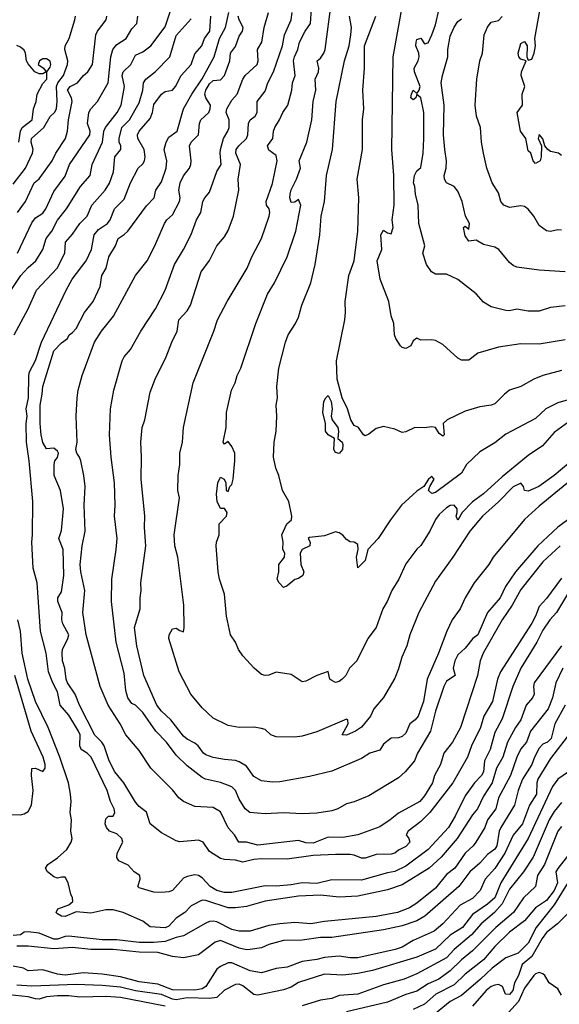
# Model space of a CAD drawing. Header units: metres. Extents: x -46681 to -43747, y -240911 to -237677.
# Tile 301 of 656: x -44912 to -44839, y -239623 to -239490. Entities that reach past the tile are written whole.
import ezdxf

# ---------------------------------------------------------------- set-up
doc = ezdxf.new("R2010")
doc.units = ezdxf.units.M
doc.layers.add('CONTOUR_INDEX', color=1, linetype='Continuous')
doc.layers.add('CONTOUR_INTER', color=3, linetype='Continuous')

msp = doc.modelspace()

# ---------------------------------------------------------------- linework, layer by layer
at = {"layer": 'CONTOUR_INDEX'}
for points, elevation in [([(-44838.6, -239533.71), (-44842.1, -239534.31), (-44844.6, -239534.24), (-44847.6, -239534.71), (-44850.37, -239535.52), (-44851.6, -239536.44), (-44852.6, -239536.43), (-44853.1, -239536.19), (-44855.1, -239534.34), (-44856.1, -239533.79), (-44856.6, -239533.69), (-44858.1, -239533.75), (-44858.6, -239533.49), (-44859.1, -239533.83), (-44859.42, -239534.52), (-44860.1, -239534.86), (-44860.6, -239534.72), (-44860.84, -239534.52), (-44861.44, -239533.52), (-44861.62, -239533.02), (-44861.71, -239531.52), (-44862.1, -239530.48), (-44862.39, -239528.52), (-44863.57, -239525.52), (-44863.99, -239523.02), (-44863.34, -239521.52), (-44863.5, -239519.52), (-44863.1, -239518.91), (-44862.6, -239519.25), (-44862.1, -239519.41), (-44861.82, -239518.52), (-44861.93, -239517.52), (-44861.66, -239515.52), (-44861.71, -239511.52), (-44862, -239508.02), (-44861.81, -239495.52), (-44860.45, -239488.02)], 100), ([(-44912.98, -239533.02), (-44911.07, -239529.52), (-44909.94, -239527.02), (-44907.18, -239524.02), (-44906.11, -239522.02), (-44906.02, -239520.52), (-44905.1, -239519.44), (-44904.12, -239518.02), (-44903.11, -239517.02), (-44902.47, -239515.52), (-44900.69, -239513.52), (-44900.1, -239512.54), (-44899.58, -239511.02), (-44899.36, -239509.02), (-44898.57, -239508.02), (-44898.59, -239507.52), (-44898.81, -239507.02), (-44898.8, -239506.52), (-44898.43, -239505.02), (-44897.39, -239504.02), (-44896.1, -239501.7), (-44895.62, -239500.02), (-44895.5, -239499.02), (-44895.21, -239498.52), (-44893.93, -239497.52), (-44891.96, -239495.52), (-44891.1, -239492.61), (-44889.1, -239490.38)], 90), ([(-44837.1, -239552.07), (-44842.1, -239556.17), (-44844.1, -239557.97), (-44848.33, -239563.02), (-44848.9, -239564.02), (-44850.87, -239566.52), (-44852.08, -239568.52), (-44852.75, -239570.02), (-44853.85, -239571.52), (-44854.59, -239573.02), (-44855.7, -239576.02), (-44857.23, -239579.52), (-44857.73, -239582.52), (-44858.45, -239584.52), (-44858.85, -239585.02), (-44859.56, -239585.52), (-44860.1, -239586.78), (-44860.6, -239587.27), (-44861.1, -239587.44), (-44862.1, -239587.48), (-44863.1, -239588.29), (-44863.6, -239589.11), (-44864.95, -239589.52), (-44866.1, -239590.2), (-44870.1, -239591.94), (-44873.1, -239592.64), (-44877.1, -239593.36), (-44878.1, -239593.4), (-44879.6, -239593.22), (-44880.6, -239592.66), (-44881.6, -239591.27), (-44882.6, -239590.67), (-44883.1, -239590.47), (-44884.6, -239590.37), (-44886.1, -239590.1), (-44887.1, -239589.73), (-44887.4, -239589.52), (-44888.14, -239588.52), (-44888.6, -239588.14), (-44889.6, -239587.63), (-44890.1, -239587.19), (-44891.83, -239585.02), (-44893.1, -239583.84), (-44893.72, -239583.02), (-44895.45, -239579.02), (-44896.42, -239575.02), (-44896.72, -239572.52), (-44895.98, -239570.02), (-44895.98, -239568.52), (-44895.81, -239567.52), (-44895.89, -239566.52), (-44895.18, -239561.52), (-44895.4, -239559.02), (-44895.34, -239557.52), (-44895.82, -239552.52), (-44895.77, -239549.52), (-44895.86, -239547.52), (-44895.68, -239545.52), (-44895.35, -239544.52), (-44894.6, -239540.78), (-44893.95, -239539.02), (-44892.44, -239536.02), (-44891.71, -239534.02), (-44890.98, -239532.52), (-44890.74, -239531.02), (-44889.6, -239529.8), (-44889.16, -239529.02), (-44887.72, -239524.52), (-44886.6, -239523), (-44885.6, -239521.02), (-44884.6, -239519.81), (-44884.1, -239518.93), (-44883.38, -239517.02), (-44882.66, -239513.52), (-44882.75, -239512.02), (-44882.41, -239510.02), (-44883.04, -239508.52), (-44882.99, -239508.02), (-44882.66, -239507.52), (-44881.62, -239506.52), (-44881.41, -239506.02), (-44881.33, -239504.52), (-44881.13, -239504.02), (-44880.46, -239503.52), (-44880.15, -239503.02), (-44880.17, -239501.52), (-44879.1, -239500.12), (-44878.75, -239499.02), (-44877.96, -239497.52), (-44876.73, -239494.02), (-44876.49, -239492.52), (-44875.6, -239490.52), (-44875.45, -239489.52)], 95), ([(-44912.34, -239507.02), (-44912.12, -239505.52), (-44911.89, -239505.02), (-44910.54, -239504.02), (-44910.35, -239502.52), (-44910.02, -239501.52), (-44909.87, -239500.52), (-44909.1, -239499.1), (-44908.58, -239498.52), (-44908.57, -239497.52), (-44908.1, -239496.89), (-44908.01, -239496.52), (-44908.1, -239496.08), (-44908.6, -239495.75), (-44909.1, -239495.77), (-44909.56, -239496.02), (-44909.75, -239496.52), (-44909.03, -239497.02), (-44908.64, -239497.52), (-44909.1, -239497.81), (-44909.6, -239497.79), (-44910.18, -239497.52), (-44911.1, -239496.44), (-44911.29, -239496.02), (-44911.42, -239495.02), (-44911.6, -239494.62), (-44912.1, -239494.18), (-44912.6, -239493.99)], 85), ([(-44839.1, -239575.01), (-44842.77, -239580.02), (-44842.89, -239580.52), (-44842.8, -239581.52), (-44842.99, -239582.02), (-44843.88, -239583.02), (-44844.6, -239585), (-44845.32, -239586.02), (-44846.38, -239588.02), (-44847.02, -239590.02), (-44847.87, -239591.52), (-44848.46, -239593.52), (-44849.6, -239595.29), (-44850.41, -239597.02), (-44851.1, -239597.81), (-44853.16, -239601.02), (-44855.34, -239603.52), (-44856.96, -239605.02), (-44860.6, -239607.26), (-44862.6, -239607.96), (-44866.6, -239608.79), (-44869.1, -239608.96), (-44871.6, -239608.69), (-44874.6, -239608.81), (-44879.1, -239609.49), (-44881.6, -239610.18), (-44883.1, -239610.39), (-44884.1, -239610.4), (-44887.1, -239609.39), (-44887.6, -239609.36), (-44889.1, -239610.13), (-44889.92, -239611.02), (-44891.1, -239611.76), (-44892.1, -239612.84), (-44892.6, -239613.09), (-44894.6, -239612.94), (-44895.6, -239612.2), (-44898.24, -239611.02), (-44899.6, -239610.63), (-44900.6, -239610.64), (-44902.6, -239611.1), (-44904.6, -239610.91), (-44906.1, -239611.53), (-44906.6, -239611.5), (-44907.1, -239611.19), (-44907.3, -239611.02), (-44907.07, -239610.52), (-44905.6, -239609.99), (-44905.03, -239609.52), (-44905.09, -239609.02), (-44905.33, -239608.52), (-44905.67, -239607.02), (-44906.1, -239606.25), (-44906.6, -239606.22), (-44907.1, -239606.36), (-44907.6, -239606.18), (-44908.46, -239605.52), (-44908.73, -239605.02), (-44908.44, -239604.52), (-44907.1, -239603.61), (-44905.85, -239602.52), (-44905.28, -239601.52), (-44905.12, -239601.02), (-44905.32, -239600.02), (-44905.23, -239598.52), (-44905.41, -239597.52), (-44905.29, -239596.02), (-44905.35, -239595.02), (-44905.65, -239593.52), (-44906.82, -239590.02), (-44908.39, -239586.02), (-44910.1, -239582.52), (-44911.14, -239579.52), (-44911.88, -239576.02), (-44912.12, -239573.02), (-44912.48, -239571.52)], 90), ([(-44839.1, -239596.18), (-44840.1, -239597.38), (-44840.74, -239598.52), (-44842.92, -239603.52), (-44844.21, -239605.52), (-44846.1, -239607.86), (-44847.1, -239609.86), (-44848.13, -239611.02), (-44849.92, -239612.52), (-44851.26, -239614.02), (-44853.59, -239616.02), (-44854.6, -239617.13), (-44858.6, -239619.3), (-44860.34, -239620.02), (-44863.1, -239620.76), (-44866.59, -239622.02), (-44869.1, -239622.23), (-44870.1, -239622.61), (-44871.6, -239622.83), (-44874.1, -239623.63)], 85), ([(-44839.1, -239622.18), (-44839.6, -239621.32), (-44840.77, -239620.52), (-44841.33, -239619.52), (-44841.6, -239619.28), (-44842.1, -239619.13), (-44842.6, -239619.29), (-44842.81, -239619.52), (-44844.1, -239621.23), (-44844.9, -239623.02), (-44846.26, -239624.52)], 80), ([(-44892.6, -239623.64), (-44898.6, -239622.49), (-44900.6, -239622.36), (-44904.1, -239622.42), (-44905.6, -239622.24), (-44907.1, -239622.24), (-44908.6, -239622.4), (-44909.6, -239622.69), (-44910.1, -239622.67), (-44911.1, -239622.38), (-44917.1, -239621.76)], 85)]:
    msp.add_lwpolyline(points, dxfattribs=dict(at, elevation=elevation))
at = {"layer": 'CONTOUR_INTER'}
for points, elevation in [([(-44913.6, -239527.31), (-44912.08, -239525.02), (-44911.1, -239523.92), (-44910.04, -239523.02), (-44909.09, -239521.52), (-44908.67, -239520.02), (-44907.9, -239519.02), (-44907.1, -239517.54), (-44905.91, -239516.02), (-44904.03, -239513.02), (-44902.69, -239511.52), (-44902.46, -239510.02), (-44901.03, -239507.02), (-44900.85, -239505.52), (-44900.65, -239505.02), (-44899.07, -239503.02), (-44898.54, -239502.02), (-44898.06, -239499.52), (-44898.38, -239498.02), (-44898.26, -239497.52), (-44897.23, -239496.52), (-44896.6, -239495.27), (-44895.6, -239494.84), (-44894.51, -239494.02), (-44892.6, -239491.44), (-44891.17, -239487.02)], 89), ([(-44838.1, -239544.77), (-44840.1, -239546.22), (-44841.65, -239548.02), (-44843.6, -239549.32), (-44847.1, -239552.2), (-44849.6, -239554.48), (-44851.1, -239555.59), (-44852.5, -239557.02), (-44853.1, -239558.03), (-44853.31, -239557.52), (-44853.16, -239557.02), (-44853.19, -239556.52), (-44853.6, -239556.03), (-44854.1, -239556.06), (-44854.6, -239556.37), (-44855.6, -239557.3), (-44856.1, -239557.97), (-44856.86, -239559.52), (-44858.1, -239561.47), (-44858.6, -239561.95), (-44860.1, -239563.94), (-44861.04, -239566.02), (-44861.99, -239567.52), (-44862.63, -239569.02), (-44863.22, -239570.02), (-44864.12, -239572.52), (-44865.24, -239574.02), (-44866.71, -239577.02), (-44867.71, -239578.02), (-44868.21, -239579.02), (-44868.72, -239579.52), (-44869.1, -239579.81), (-44869.6, -239579.94), (-44870.1, -239579.69), (-44870.37, -239579.52), (-44870.6, -239578.47), (-44872.1, -239579.03), (-44873.6, -239579.77), (-44874.1, -239579.85), (-44875.6, -239578.87), (-44877.6, -239578.58), (-44878.6, -239578.96), (-44879.1, -239579.02), (-44879.6, -239578.86), (-44880.58, -239578.02), (-44882.1, -239576.38), (-44882.68, -239575.52), (-44883.1, -239574.51), (-44883.77, -239573.52), (-44884.32, -239571.02), (-44884.59, -239568.02), (-44885.25, -239566.02), (-44885.45, -239565.02), (-44885.7, -239561.52), (-44885.66, -239561.02), (-44885.29, -239560.02), (-44885.3, -239558.52), (-44884.33, -239557.52), (-44884.22, -239557.02), (-44884.6, -239556.49), (-44885.1, -239556.45), (-44885.59, -239555.52), (-44885.64, -239554.52), (-44885.5, -239553.02), (-44885.1, -239552.23), (-44884.62, -239552.52), (-44884.38, -239553.02), (-44884.37, -239554.02), (-44884.1, -239554.16), (-44883.85, -239553.52), (-44883.6, -239553.22), (-44883.4, -239552.52), (-44883.17, -239550.02), (-44883.2, -239549.02), (-44883.6, -239548.12), (-44884.1, -239547.44), (-44884.6, -239547.78), (-44884.77, -239547.52), (-44884.36, -239545.52), (-44884.29, -239543.52), (-44883.64, -239540.52), (-44883.12, -239539.52), (-44882.85, -239538.52), (-44882.39, -239537.52), (-44880.37, -239531.52), (-44878.79, -239527.52), (-44877.84, -239526.02), (-44876.11, -239522.52), (-44874.97, -239519.02), (-44874.29, -239515.52), (-44874.6, -239514.75), (-44875.1, -239515.12), (-44875.6, -239515.16), (-44875.75, -239514.52), (-44875.72, -239514.02), (-44875.6, -239513.46), (-44874.86, -239512.02), (-44874.3, -239510.52), (-44874.48, -239509.52), (-44873.45, -239507.02), (-44872.79, -239504.02), (-44872.59, -239501.52), (-44872.26, -239500.02), (-44872.35, -239498.52), (-44871.91, -239497.52), (-44871.85, -239497.02), (-44872.07, -239496.02), (-44871.6, -239495.66), (-44871.16, -239495.02), (-44871.01, -239494.52), (-44870.12, -239488.02)], 97), ([(-44835.6, -239548.23), (-44840.1, -239552.02), (-44842.15, -239553.52), (-44843.6, -239554.14), (-44844.1, -239554.06), (-44844.21, -239553.52), (-44844.6, -239553.04), (-44845.6, -239553.54), (-44847.6, -239555.58), (-44849.75, -239557.52), (-44851.48, -239559.52), (-44853.75, -239563.02), (-44856.1, -239566.3), (-44858.36, -239570.52), (-44859.58, -239573.52), (-44859.97, -239575.02), (-44860.66, -239576.52), (-44861.1, -239578.11), (-44861.6, -239579.36), (-44863.1, -239581.99), (-44864.43, -239583.52), (-44864.86, -239584.52), (-44866.1, -239585.99), (-44866.92, -239586.52), (-44868.1, -239587.07), (-44868.7, -239587.02), (-44867.9, -239585.52), (-44867.94, -239585.02), (-44868.1, -239584.89), (-44872.1, -239586.6), (-44874.1, -239587.21), (-44875.1, -239587.35), (-44877.6, -239587.31), (-44878.33, -239587.02), (-44879.1, -239586.32), (-44879.6, -239586.17), (-44880.6, -239586.01), (-44882.6, -239586.03), (-44884.1, -239585.75), (-44886.1, -239584.77), (-44887.6, -239583.38), (-44889.13, -239581.52), (-44890.68, -239578.52), (-44892.09, -239574.02), (-44892.03, -239573.52), (-44891.6, -239572.72), (-44891.1, -239572.63), (-44890.6, -239572.96), (-44890.1, -239573.1), (-44890.04, -239572.52), (-44890.09, -239569.52), (-44890.9, -239563.02), (-44891.28, -239561.52), (-44891.37, -239560.02), (-44890.66, -239555.02), (-44890.88, -239554.02), (-44890.84, -239552.02), (-44890.61, -239550.52), (-44890.6, -239549.02), (-44890.25, -239547.52), (-44890.11, -239545.52), (-44888.81, -239539.52), (-44886, -239532.52), (-44885.53, -239531.02), (-44884.2, -239528.52), (-44881.53, -239524.02), (-44880.91, -239522.52), (-44879.58, -239520.02), (-44878.56, -239517.02), (-44878.45, -239516.52), (-44878.53, -239516.02), (-44878.92, -239515.52), (-44878.94, -239515.02), (-44878.1, -239512.62), (-44877.48, -239509.52), (-44877.6, -239508.84), (-44878.6, -239508.12), (-44878.76, -239507.52), (-44878.07, -239506.52), (-44877.98, -239505.52), (-44877.78, -239505.02), (-44877.14, -239504.02), (-44876.7, -239503.02), (-44876.01, -239502.02), (-44875.5, -239500.02), (-44875.41, -239499.02), (-44875.03, -239498.02), (-44875.28, -239496.02), (-44875.14, -239495.52), (-44874.69, -239494.52), (-44874.45, -239493.52), (-44873.7, -239492.02), (-44872.97, -239491.02), (-44872.85, -239489.02)], 96), ([(-44838.6, -239529.11), (-44840.6, -239529.35), (-44842.1, -239529.82), (-44843.6, -239529.84), (-44845.1, -239529.57), (-44846.1, -239529.79), (-44846.6, -239529.76), (-44848.6, -239529.25), (-44849.6, -239528.64), (-44850.6, -239527.48), (-44853.1, -239525.55), (-44854.6, -239524.84), (-44856.1, -239524.85), (-44856.64, -239524.52), (-44857.31, -239523.52), (-44857.79, -239522.02), (-44857.52, -239521.02), (-44858.37, -239518.02), (-44858.42, -239515.52), (-44858.8, -239514.02), (-44858.88, -239513.02), (-44859.09, -239512.52), (-44858.94, -239511.52), (-44858.6, -239510.88), (-44858.1, -239510.43), (-44857.77, -239508.52), (-44857.68, -239506.52), (-44857.67, -239503.02), (-44858.1, -239501.05), (-44858.6, -239500.58), (-44858.77, -239501.02), (-44859.1, -239501.29), (-44859.44, -239501.02), (-44859.36, -239500.52), (-44859.1, -239500), (-44858.6, -239500.46), (-44858.31, -239500.02), (-44858.19, -239499.52), (-44858.94, -239497.52), (-44858.98, -239497.02), (-44858.42, -239496.02), (-44858.3, -239495.52), (-44858.35, -239495.02), (-44858.76, -239494.02), (-44858.73, -239493.52), (-44858.6, -239493.17), (-44858.1, -239492.98), (-44857.6, -239493.76), (-44857.1, -239493.61), (-44856.6, -239492.53), (-44856.1, -239491.17), (-44855.61, -239489.02)], 101), ([(-44839.1, -239508.8), (-44839.51, -239508.52), (-44840.6, -239508.28), (-44840.92, -239508.02), (-44841.34, -239507.52), (-44841.6, -239506.55), (-44842.1, -239505.99), (-44842.25, -239506.52), (-44841.79, -239507.52), (-44841.82, -239509.02), (-44841.99, -239509.52), (-44842.6, -239509.89), (-44842.92, -239509.52), (-44843.25, -239508.52), (-44843.6, -239508.18), (-44843.91, -239506.52), (-44844.61, -239505.52), (-44845.09, -239503.02), (-44844.37, -239502.02), (-44844.42, -239500.52), (-44844.06, -239499.52), (-44844.52, -239498.02), (-44844.5, -239497.52), (-44843.86, -239496.02), (-44844.6, -239495.81), (-44844.83, -239495.52), (-44844.93, -239495.02), (-44844.6, -239493.72), (-44844.1, -239493.43), (-44843.73, -239494.02), (-44843.77, -239495.52), (-44843.6, -239495.96), (-44843.1, -239495.83), (-44842.76, -239495.02), (-44842.62, -239494.02), (-44842.67, -239493.02), (-44841.95, -239489.02)], 104), ([(-44913.1, -239512.67), (-44911.44, -239510.52), (-44910.49, -239508.52), (-44910.4, -239508.02), (-44910.67, -239507.02), (-44910.62, -239506.52), (-44908.97, -239505.02), (-44908.1, -239503.56), (-44907.54, -239503.02), (-44907.25, -239502.52), (-44907.16, -239501.52), (-44907.24, -239499.52), (-44907.08, -239499.02), (-44906.29, -239498.02), (-44905.77, -239496.52), (-44905.72, -239496.02), (-44906.15, -239494.52), (-44906.07, -239494.02), (-44905.56, -239493.02), (-44904.77, -239490.52), (-44904.69, -239490.02)], 86), ([(-44912.51, -239522.02), (-44910.6, -239517.89), (-44910.1, -239517.24), (-44909.1, -239516.6), (-44908.7, -239516.02), (-44907.6, -239513.67), (-44906.1, -239511.61), (-44905.48, -239510.02), (-44902.76, -239506.02), (-44902.69, -239505.52), (-44903.09, -239504.52), (-44902.89, -239503.02), (-44902.61, -239502.52), (-44901.74, -239501.52), (-44900.26, -239499.02), (-44899.92, -239495.52), (-44899.64, -239494.52), (-44899.1, -239493.85), (-44897.86, -239493.02), (-44897.1, -239491.7), (-44896.42, -239491.02), (-44896.29, -239490.02)], 88), ([(-44912.5, -239516.52), (-44911.44, -239515.02), (-44910.27, -239512.52), (-44909.6, -239511.96), (-44907.83, -239509.52), (-44907.34, -239508.52), (-44906.06, -239506.52), (-44905.76, -239505.52), (-44905.62, -239504.02), (-44905.14, -239501.52), (-44905.24, -239501.02), (-44905.75, -239500.02), (-44905.39, -239499.52), (-44904.42, -239499.02), (-44903.6, -239498), (-44903.03, -239497.52), (-44902.41, -239496.52), (-44901.96, -239492.52), (-44901.73, -239492.02), (-44900.57, -239490.52), (-44900.47, -239490.02)], 87), ([(-44838.3, -239568.02), (-44839.76, -239570.52), (-44840.65, -239571.52), (-44841.6, -239572.88), (-44842.44, -239574.52), (-44844.59, -239578.02), (-44845.64, -239580.52), (-44847.1, -239584.87), (-44848.1, -239586.69), (-44848.74, -239589.02), (-44849.48, -239590.52), (-44849.61, -239592.02), (-44849.87, -239592.52), (-44850.83, -239593.52), (-44852.1, -239595.26), (-44853.44, -239598.02), (-44854.33, -239599.52), (-44857.1, -239602.52), (-44860.1, -239604.76), (-44861.6, -239605.49), (-44862.6, -239605.65), (-44866.1, -239606.66), (-44870.1, -239606.62), (-44872.1, -239607.08), (-44874.1, -239607), (-44875.6, -239607.27), (-44877.6, -239607.44), (-44879.1, -239607.4), (-44883.6, -239608.29), (-44884.6, -239608.32), (-44885.6, -239608.05), (-44886.53, -239607.52), (-44887.6, -239606.35), (-44888.1, -239606.03), (-44888.6, -239605.94), (-44889.6, -239606.14), (-44890.1, -239606.38), (-44891.6, -239608.05), (-44892.1, -239608.21), (-44893.1, -239608.32), (-44894.1, -239608.27), (-44896.1, -239607.67), (-44896.27, -239607.52), (-44895.98, -239606.52), (-44896.01, -239606.02), (-44896.78, -239605.52), (-44897.6, -239604.61), (-44898.84, -239604.02), (-44899.1, -239603.58), (-44899.08, -239603.02), (-44898.29, -239601.52), (-44898.44, -239601.02), (-44899.1, -239600.41), (-44900.1, -239600.01), (-44900.51, -239599.52), (-44900.67, -239599.02), (-44900.6, -239598.37), (-44900.23, -239598.02), (-44899.6, -239598.01), (-44899.39, -239597.52), (-44899.47, -239597.02), (-44899.95, -239596.02), (-44900.42, -239594.52), (-44902.56, -239590.02), (-44903.1, -239589.51), (-44903.93, -239589.02), (-44904.12, -239588.52), (-44904.07, -239587.02), (-44904.27, -239586.52), (-44905.6, -239584.38), (-44906.77, -239583.02), (-44907.1, -239581.23), (-44907.77, -239580.02), (-44908.32, -239578.52), (-44908.67, -239576.02), (-44909.43, -239573.02), (-44909.86, -239566.52), (-44910.41, -239564.52), (-44910.6, -239561.02), (-44910.49, -239560.02), (-44910.47, -239555.52), (-44910.95, -239550.02), (-44911.32, -239547.52), (-44911.34, -239545.02), (-44911.23, -239544.02), (-44911.35, -239543.02), (-44911.02, -239541.52), (-44911.01, -239538.52), (-44910.88, -239538.02), (-44910.1, -239536.5), (-44909.28, -239534.02), (-44905.96, -239527.02), (-44905.15, -239525.52), (-44903.24, -239523.02), (-44902.52, -239521.52), (-44902.19, -239519.52), (-44901.6, -239518.79), (-44900.39, -239518.02), (-44900, -239517.52), (-44899.43, -239516.02), (-44898.1, -239514.73), (-44897.25, -239512.52), (-44896.25, -239510.52), (-44895.6, -239509.96), (-44895.36, -239509.52), (-44895.27, -239509.02), (-44895.44, -239508.02), (-44896.29, -239506.52), (-44896.33, -239506.02), (-44896.09, -239505.52), (-44894.6, -239503.83), (-44894.28, -239503.02), (-44894.1, -239501.95), (-44893.1, -239500.54), (-44892.6, -239500.2), (-44891.6, -239500.01), (-44891.2, -239499.52), (-44890.44, -239498.02), (-44889.1, -239496.52), (-44888.6, -239495.08), (-44887.65, -239494.02), (-44887.26, -239493.02), (-44886.55, -239492.02), (-44886.42, -239490.02)], 91), ([(-44839.1, -239565.89), (-44841.1, -239568.64), (-44842.1, -239569.68), (-44842.6, -239571.02), (-44843.1, -239571.94), (-44847.31, -239578.52), (-44847.75, -239579.52), (-44848.4, -239582.52), (-44849.56, -239584.52), (-44850.03, -239586.02), (-44851.23, -239588.52), (-44851.78, -239590.02), (-44853.76, -239593.52), (-44856.86, -239597.52), (-44858.1, -239598.74), (-44859.78, -239600.02), (-44860.05, -239600.52), (-44859.7, -239601.02), (-44859.58, -239601.52), (-44860.1, -239602.09), (-44861.1, -239602.6), (-44861.58, -239603.02), (-44862.1, -239603.15), (-44864.1, -239603.19), (-44865.6, -239603.67), (-44866.1, -239603.69), (-44867.1, -239603.28), (-44867.6, -239603.2), (-44869.6, -239603.2), (-44872.6, -239603.31), (-44876.1, -239603.81), (-44879.6, -239603.75), (-44880.6, -239603.85), (-44882.1, -239604.21), (-44883.1, -239603.95), (-44884.6, -239603.85), (-44885.1, -239603.7), (-44886.6, -239602.76), (-44887.47, -239601.52), (-44888.1, -239601.24), (-44890.6, -239601.45), (-44891.1, -239601.33), (-44893.1, -239600.27), (-44894.6, -239599.06), (-44895.1, -239597.48), (-44896.1, -239596.69), (-44896.6, -239596.12), (-44898.17, -239593.52), (-44899.39, -239592.02), (-44900.15, -239590.52), (-44900.84, -239588.52), (-44901.12, -239588.02), (-44902.1, -239587.06), (-44904.14, -239583.02), (-44904.74, -239581.52), (-44905.75, -239580.02), (-44905.95, -239579.52), (-44906.13, -239578.02), (-44906.44, -239577.02), (-44906.49, -239576.02), (-44906.44, -239575.52), (-44905.71, -239574.02), (-44905.59, -239573.52), (-44906.4, -239572.02), (-44906.55, -239571.52), (-44906.49, -239570.52), (-44907.09, -239569.02), (-44907.08, -239568.52), (-44906.6, -239567.72), (-44906.25, -239565.52), (-44906.35, -239562.02), (-44906.94, -239560.52), (-44906.6, -239559.42), (-44906.33, -239556.52), (-44906.71, -239554.02), (-44907.55, -239552.02), (-44907.55, -239550.52), (-44907.46, -239550.02), (-44907.1, -239549.6), (-44907, -239549.02), (-44907.1, -239548.73), (-44907.6, -239548.34), (-44908.6, -239548.4), (-44909.1, -239547.57), (-44909.31, -239546.52), (-44909.48, -239545.02), (-44909.44, -239542.52), (-44909.17, -239541.02), (-44909.12, -239540.02), (-44907.6, -239535.2), (-44906.6, -239534.13), (-44905.78, -239533.52), (-44905.56, -239533.02), (-44905.1, -239532.73), (-44904.6, -239532.19), (-44903.47, -239530.02), (-44902.29, -239528.52), (-44901.34, -239526.52), (-44901.14, -239525.02), (-44900.56, -239524.02), (-44900.17, -239522.52), (-44899.28, -239521.02), (-44898.93, -239520.02), (-44898.1, -239519.48), (-44897.64, -239519.02), (-44895.1, -239515.63), (-44894.08, -239514.52), (-44893.86, -239513.52), (-44893.1, -239512.37), (-44892.46, -239510.52), (-44892.35, -239509.52), (-44892.74, -239508.02), (-44892.45, -239507.02), (-44892.1, -239506.36), (-44890.97, -239505.52), (-44890.1, -239502.52), (-44889, -239500.52), (-44887.6, -239498.48), (-44885.97, -239495.52), (-44885.26, -239493.02), (-44884.46, -239491.52), (-44884.01, -239489.52)], 92), ([(-44839.27, -239561.52), (-44841.6, -239563.66), (-44844.6, -239567.39), (-44845.73, -239569.52), (-44847.08, -239571.52), (-44849.67, -239576.02), (-44850.06, -239577.02), (-44850.43, -239579.02), (-44852.74, -239586.02), (-44853.82, -239588.02), (-44854.98, -239589.52), (-44855.44, -239591.02), (-44856.25, -239592.52), (-44856.5, -239593.52), (-44857.6, -239595.26), (-44858.23, -239596.02), (-44861.1, -239597.6), (-44862.2, -239598.52), (-44863.6, -239599.44), (-44866.6, -239600.54), (-44868.6, -239600.87), (-44870.6, -239600.83), (-44872.6, -239601.64), (-44873.6, -239601.61), (-44874.6, -239601.3), (-44880.1, -239601.94), (-44881.6, -239601.5), (-44882.66, -239601.52), (-44883.23, -239600.52), (-44884.1, -239599.57), (-44885.1, -239597.4), (-44886.1, -239596.82), (-44888.6, -239596.69), (-44890.1, -239596.01), (-44890.74, -239595.52), (-44891.6, -239594.46), (-44894.51, -239591.52), (-44896.1, -239589.13), (-44897.9, -239587.02), (-44898.65, -239585.52), (-44900.29, -239583.02), (-44901.36, -239580.52), (-44903.26, -239573.52), (-44903.71, -239570.52), (-44903.42, -239567.52), (-44903.99, -239565.02), (-44904.06, -239564.02), (-44903.79, -239561.52), (-44903.39, -239559.52), (-44903.51, -239556.02), (-44903.38, -239553.52), (-44903.55, -239552.02), (-44903.97, -239550.02), (-44904.13, -239549.52), (-44904.51, -239549.02), (-44904.65, -239548.52), (-44904.46, -239547.52), (-44904.58, -239544.02), (-44904.47, -239541.52), (-44904.33, -239540.52), (-44903.81, -239538.52), (-44902.12, -239534.02), (-44901.16, -239532.52), (-44899.57, -239530.52), (-44896.59, -239525.02), (-44895.03, -239523.02), (-44893.97, -239521.02), (-44892.66, -239518.02), (-44892.36, -239517.52), (-44891.6, -239516.85), (-44890.65, -239515.02), (-44890.57, -239514.52), (-44890.74, -239513.52), (-44890.56, -239512.52), (-44890.1, -239511.57), (-44889.31, -239510.52), (-44889.13, -239510.02), (-44889.07, -239509.52), (-44889.3, -239507.52), (-44889.1, -239507.02), (-44888.1, -239506.02), (-44887.97, -239504.52), (-44887.76, -239504.02), (-44886.7, -239503.02), (-44886.5, -239502.52), (-44886.49, -239502.02), (-44887.09, -239501.02), (-44887.22, -239500.52), (-44887.12, -239500.02), (-44886.6, -239499.14), (-44886.1, -239498.69), (-44885.1, -239498.6), (-44884.6, -239498.04), (-44883.87, -239496.02), (-44883.78, -239495.02), (-44883.1, -239494.11), (-44882.6, -239492.69), (-44882.17, -239492.02), (-44882.07, -239491.52), (-44882.6, -239490.51), (-44882.73, -239490.02)], 93), ([(-44837.58, -239557.52), (-44839.6, -239559), (-44842.27, -239561.52), (-44845.3, -239565.02), (-44846.63, -239567.02), (-44847.36, -239568.52), (-44849.08, -239570.52), (-44850.39, -239573.52), (-44851.05, -239574.02), (-44852.1, -239575.32), (-44853.1, -239576.23), (-44853.47, -239577.02), (-44853.71, -239578.02), (-44853.46, -239579.02), (-44854.6, -239579.8), (-44854.99, -239580.52), (-44856.1, -239583.81), (-44856.78, -239586.52), (-44858.54, -239589.52), (-44858.92, -239590.52), (-44860.19, -239592.02), (-44861.1, -239592.85), (-44865.1, -239595.24), (-44867.1, -239596.08), (-44868.1, -239596.33), (-44869.26, -239597.02), (-44870.1, -239597.3), (-44872.1, -239597.59), (-44874.1, -239597.71), (-44876.6, -239597.57), (-44879.1, -239597.69), (-44881.15, -239597.52), (-44881.78, -239597.02), (-44882.6, -239595.7), (-44883.1, -239594.56), (-44883.6, -239594.06), (-44885.1, -239593.44), (-44887.16, -239593.02), (-44887.6, -239592.8), (-44889.6, -239591.2), (-44891.1, -239589.75), (-44892.4, -239588.02), (-44893.85, -239586.52), (-44895.6, -239584.01), (-44896.6, -239583.04), (-44897.1, -239582.78), (-44897.61, -239582.02), (-44897.91, -239581.02), (-44898.1, -239578.72), (-44899.22, -239574.52), (-44899.82, -239569.02), (-44899.79, -239566.02), (-44899.18, -239562.02), (-44899.08, -239560.52), (-44899.43, -239557.52), (-44899.33, -239556.02), (-44899.41, -239553.02), (-44899.88, -239549.52), (-44900.08, -239546.52), (-44899.96, -239543.02), (-44899.51, -239540.52), (-44898.37, -239536.52), (-44898.1, -239536.01), (-44897.25, -239535.02), (-44895.89, -239532.52), (-44893.9, -239529.52), (-44892.6, -239527.02), (-44891.33, -239523.52), (-44890.12, -239521.52), (-44889.1, -239519.5), (-44888.36, -239517.52), (-44887.77, -239516.52), (-44887.5, -239515.02), (-44887.24, -239514.52), (-44886.6, -239513.79), (-44885.6, -239510.98), (-44885.03, -239510.02), (-44885.18, -239508.52), (-44885.1, -239508.02), (-44884.72, -239506.52), (-44884.13, -239505.52), (-44883.97, -239505.02), (-44883.96, -239504.02), (-44884.37, -239503.02), (-44884.27, -239502.52), (-44883.6, -239501.36), (-44882.88, -239500.52), (-44882.1, -239498.52), (-44881.77, -239498.02), (-44880.17, -239496.52), (-44880.02, -239496.02), (-44880.14, -239494.52), (-44879.54, -239493.52), (-44879.24, -239491.52), (-44878.63, -239489.52)], 94), ([(-44837.24, -239541.52), (-44839.6, -239542.22), (-44841.23, -239543.02), (-44842.6, -239544.32), (-44846.6, -239546.45), (-44848.1, -239547.59), (-44850.1, -239548.81), (-44851.91, -239550.52), (-44852.6, -239551.68), (-44856.1, -239554.31), (-44856.6, -239554.46), (-44857.03, -239554.02), (-44856.88, -239553.52), (-44856.29, -239552.52), (-44856.6, -239552.17), (-44857.03, -239552.52), (-44857.67, -239553.52), (-44858.6, -239554.12), (-44860.67, -239556.02), (-44862.19, -239558.02), (-44863.85, -239560.52), (-44865.24, -239562.02), (-44865.6, -239563.48), (-44866.6, -239564.48), (-44866.78, -239563.02), (-44866.55, -239562.02), (-44866.6, -239561.34), (-44867.1, -239561), (-44867.6, -239560.95), (-44868.1, -239560.64), (-44868.6, -239560.08), (-44869.1, -239559.74), (-44869.6, -239559.61), (-44871.1, -239560.16), (-44873.1, -239560.4), (-44873.29, -239560.52), (-44873, -239561.02), (-44873.06, -239561.52), (-44874.1, -239562), (-44874.38, -239562.52), (-44874.26, -239564.02), (-44873.89, -239565.02), (-44874.01, -239565.52), (-44874.6, -239565.94), (-44875.1, -239566.07), (-44876.1, -239566.93), (-44876.6, -239567.12), (-44877.2, -239566.52), (-44877.47, -239566.02), (-44877.24, -239565.02), (-44877.23, -239564.02), (-44876.47, -239563.02), (-44876.42, -239562.52), (-44876.71, -239562.02), (-44876.64, -239561.02), (-44876.84, -239560.02), (-44876.18, -239558.52), (-44875.52, -239558.02), (-44875.48, -239557.52), (-44875.91, -239555.52), (-44876.75, -239554.02), (-44877.25, -239552.02), (-44877.65, -239551.02), (-44877.95, -239549.52), (-44877.87, -239547.52), (-44877.6, -239546.02), (-44877.51, -239544.02), (-44877.6, -239542.52), (-44877.41, -239541.52), (-44877.51, -239540.02), (-44877.25, -239537.52), (-44876.34, -239534.02), (-44875.97, -239533.02), (-44875.01, -239531.52), (-44874.6, -239530.64), (-44874.13, -239529.02), (-44872.91, -239526.02), (-44872.33, -239523.52), (-44871.69, -239519.52), (-44871.51, -239517.02), (-44871.1, -239515.02), (-44870.81, -239511.52), (-44869.99, -239508.02), (-44869.5, -239501.52), (-44868.37, -239496.02), (-44867.77, -239494.02), (-44867.51, -239492.52), (-44867.44, -239491.52), (-44867.69, -239490.02)], 98), ([(-44839.1, -239537.83), (-44841.6, -239538.5), (-44842.83, -239539.02), (-44844.6, -239540), (-44846.1, -239540.5), (-44846.79, -239541.02), (-44848.1, -239542.35), (-44848.6, -239542.54), (-44850.1, -239542.74), (-44852.1, -239543.35), (-44854.52, -239544.52), (-44855.08, -239545.02), (-44854.92, -239546.52), (-44855.1, -239546.7), (-44855.6, -239546.35), (-44856.1, -239545.53), (-44856.6, -239545.43), (-44857.6, -239545.57), (-44858.87, -239545.52), (-44860.1, -239546.14), (-44860.6, -239546.22), (-44861.6, -239545.75), (-44863.1, -239545.39), (-44864.1, -239545.67), (-44865.1, -239546.43), (-44865.6, -239546.66), (-44865.82, -239546.52), (-44866.48, -239545.52), (-44867.1, -239545.25), (-44867.54, -239544.52), (-44867.96, -239543.02), (-44868.72, -239541.52), (-44869.36, -239539.02), (-44869.48, -239536.52), (-44868.32, -239531.02), (-44868.23, -239530.02), (-44868.29, -239528.52), (-44867.81, -239525.02), (-44867.08, -239523.02), (-44866.6, -239519.02), (-44866.47, -239514.52), (-44866.68, -239512.02), (-44865.96, -239508.02), (-44865.95, -239504.02), (-44865.79, -239502.52), (-44865.92, -239500.02), (-44865.7, -239497.02), (-44865.67, -239494.02), (-44864.15, -239490.02)], 99), ([(-44838.6, -239524.53), (-44842.1, -239524.31), (-44845.1, -239523.88), (-44845.6, -239523.67), (-44846.1, -239523.25), (-44847.57, -239521.52), (-44848.1, -239521.18), (-44849.6, -239520.82), (-44850.6, -239520.23), (-44851.6, -239520.37), (-44852.1, -239519.67), (-44852.3, -239518.52), (-44852.1, -239518.36), (-44851.6, -239518.76), (-44851.52, -239518.02), (-44852.03, -239517.02), (-44852.5, -239515.02), (-44853.1, -239513.62), (-44853.6, -239513.01), (-44854.6, -239512.51), (-44854.88, -239512.02), (-44854.93, -239511.52), (-44854.66, -239510.52), (-44854.6, -239509.52), (-44854.86, -239508.02), (-44855.02, -239506.02), (-44854.92, -239502.02), (-44855.32, -239499.02), (-44855.17, -239498.02), (-44854.44, -239495.52), (-44854.44, -239494.52), (-44854.1, -239492.71), (-44853.6, -239491.5), (-44853.1, -239490.72), (-44852.6, -239490.39)], 102), ([(-44839.1, -239518.88), (-44839.6, -239518.86), (-44840.6, -239519.06), (-44841.1, -239519), (-44842.1, -239518.28), (-44842.83, -239517.02), (-44843.6, -239516.08), (-44844.1, -239515.69), (-44844.6, -239515.61), (-44846.1, -239515.85), (-44846.88, -239515.52), (-44847.26, -239515.02), (-44847.6, -239513.84), (-44848.43, -239512.52), (-44849.16, -239510.52), (-44849.64, -239508.52), (-44849.91, -239507.02), (-44850.04, -239505.02), (-44850.56, -239503.52), (-44850.76, -239502.02), (-44850.51, -239498.52), (-44850.1, -239496.02), (-44849.76, -239495.02), (-44849.52, -239492.52), (-44849.1, -239491.51), (-44848.6, -239490.82), (-44847.6, -239490.58), (-44847.1, -239490.05)], 103), ([(-44870.89, -239541.52), (-44870.6, -239541.21), (-44870.17, -239542.02), (-44870.04, -239543.02), (-44870.17, -239544.02), (-44870.03, -239544.52), (-44869.29, -239545.52), (-44869.17, -239546.02), (-44869.3, -239547.02), (-44868.68, -239547.52), (-44868.6, -239547.84), (-44868.67, -239548.52), (-44869.1, -239549.06), (-44869.6, -239548.93), (-44869.82, -239548.52), (-44869.72, -239547.02), (-44870.6, -239546.52), (-44870.95, -239546.02), (-44870.96, -239545.02), (-44871.3, -239543.52), (-44871.15, -239542.02), (-44870.89, -239541.52)], 99), ([(-44838.92, -239578.02), (-44839.87, -239580.02), (-44840.33, -239582.02), (-44840.9, -239583.52), (-44843.29, -239586.52), (-44843.83, -239588.02), (-44844.6, -239588.91), (-44845.11, -239590.02), (-44845.98, -239592.52), (-44847.6, -239595.52), (-44847.95, -239597.02), (-44849.1, -239598.5), (-44849.45, -239599.52), (-44850.65, -239601.52), (-44851, -239602.02), (-44852.1, -239603.02), (-44853.49, -239605.02), (-44854.6, -239605.87), (-44856.1, -239607.74), (-44858.6, -239609.75), (-44859.6, -239610.38), (-44861.23, -239611.02), (-44864.1, -239611.57), (-44871.1, -239612.23), (-44872.91, -239612.52), (-44875.1, -239612.35), (-44877.1, -239612.54), (-44878.6, -239612.77), (-44881.1, -239613.55), (-44882.6, -239613.52), (-44883.6, -239613.32), (-44885.6, -239612.28), (-44886.1, -239612.16), (-44886.6, -239612.23), (-44887.1, -239612.47), (-44890.1, -239614.16), (-44891.1, -239614.37), (-44892.6, -239614.91), (-44894.1, -239615.07), (-44896.1, -239615.04), (-44899.1, -239614.71), (-44901.1, -239614.72), (-44905.6, -239614.22), (-44906.1, -239614.23), (-44907.1, -239614.6), (-44907.6, -239614.61), (-44909.6, -239613.79), (-44911.1, -239613.61), (-44911.6, -239613.67), (-44912.13, -239614.02), (-44913.1, -239614.12)], 89), ([(-44913.6, -239597.8), (-44912.1, -239597.81), (-44911.6, -239597.68), (-44911.1, -239597.36), (-44910.61, -239596.52), (-44910.4, -239594.52), (-44910.64, -239592.52), (-44910.6, -239591.55), (-44910.1, -239591.51), (-44909.1, -239591.97), (-44908.77, -239591.52), (-44908.79, -239591.02), (-44909.07, -239590.02), (-44910.69, -239586.52), (-44912.87, -239579.02)], 89), ([(-44838.6, -239583.02), (-44839.99, -239585.52), (-44840.48, -239587.52), (-44840.99, -239588.02), (-44841.6, -239588.28), (-44842.1, -239588.83), (-44842.75, -239590.02), (-44843.11, -239591.02), (-44844.34, -239593.02), (-44844.93, -239594.52), (-44845.45, -239596.52), (-44847.29, -239599.52), (-44847.49, -239600.02), (-44847.82, -239602.02), (-44848.1, -239602.46), (-44849.1, -239603.19), (-44850.1, -239604.33), (-44851.48, -239605.52), (-44852.95, -239607.52), (-44857.56, -239611.52), (-44858.6, -239612.12), (-44860.6, -239612.83), (-44863.1, -239613.33), (-44870.1, -239614.37), (-44871.6, -239614.39), (-44874.1, -239614.73), (-44876.6, -239614.77), (-44878.6, -239615.34), (-44879.6, -239615.76), (-44881.1, -239616.01), (-44881.6, -239616.03), (-44882.6, -239615.82), (-44885.1, -239614.8), (-44885.84, -239615.02), (-44888.1, -239616.74), (-44890.1, -239617.14), (-44891.6, -239616.94), (-44893.6, -239616.39), (-44896.1, -239616.35), (-44899.6, -239616.02), (-44902.6, -239616), (-44905.1, -239615.75), (-44907.6, -239615.9), (-44911.1, -239615.55), (-44912.6, -239615.57)], 88), ([(-44836.96, -239585.52), (-44840.6, -239590.22), (-44842.28, -239593.02), (-44842.44, -239593.52), (-44842.47, -239595.02), (-44843.39, -239596.52), (-44844.36, -239599.02), (-44845.6, -239600.56), (-44846.73, -239603.02), (-44848.1, -239605.08), (-44849.41, -239606.52), (-44850.08, -239608.02), (-44851.1, -239609.12), (-44852.75, -239610.02), (-44855.1, -239612.52), (-44856.26, -239613.52), (-44859.1, -239614.78), (-44860.6, -239615.69), (-44861.55, -239616.02), (-44866.6, -239617.14), (-44867.6, -239617.14), (-44869.1, -239616.9), (-44871.1, -239617.08), (-44872.1, -239617.36), (-44874.1, -239617.63), (-44876.1, -239618.37), (-44877.6, -239618.56), (-44879.6, -239619.16), (-44881.1, -239618.88), (-44883.6, -239617.82), (-44884.1, -239617.79), (-44885.1, -239618.28), (-44885.6, -239618.66), (-44887.12, -239621.02), (-44887.6, -239621.33), (-44888.6, -239621.51), (-44891.6, -239621.44), (-44893.6, -239620.69), (-44896.1, -239620.35), (-44898.6, -239619.68), (-44901.1, -239619.33), (-44903.6, -239619.14), (-44906.1, -239619.46), (-44907.1, -239619.33), (-44909.1, -239618.73), (-44911.1, -239618.88), (-44911.7, -239618.52), (-44913.1, -239618.27)], 87), ([(-44838.15, -239592.02), (-44839.6, -239593.01), (-44840.33, -239594.02), (-44843.57, -239601.02), (-44847.28, -239607.02), (-44848.1, -239609.05), (-44849.1, -239609.9), (-44851.1, -239611.26), (-44852.46, -239613.02), (-44854.1, -239614.08), (-44856.1, -239615.97), (-44858.6, -239617.02), (-44864.6, -239618.82), (-44866.6, -239619.24), (-44868.6, -239619.48), (-44871.1, -239619.34), (-44874.6, -239620.46), (-44875.6, -239621.07), (-44876.6, -239621.44), (-44880.1, -239622.19), (-44880.6, -239622.07), (-44882.1, -239620.91), (-44882.6, -239620.69), (-44883.1, -239620.72), (-44884.6, -239621.49), (-44885.6, -239622.49), (-44886.6, -239622.64), (-44889.6, -239622.55), (-44891.1, -239622.79), (-44891.6, -239622.7), (-44893.1, -239622.07), (-44896.6, -239621.6), (-44898.6, -239621.1), (-44901.1, -239620.87), (-44904.6, -239620.75), (-44910.6, -239620.95), (-44912.6, -239620.82)], 86), ([(-44839.1, -239599.4), (-44839.6, -239600.04), (-44841.38, -239604.52), (-44842.32, -239606.02), (-44842.61, -239607.52), (-44844.2, -239609.02), (-44845.57, -239611.02), (-44847.95, -239613.02), (-44851.1, -239616.17), (-44852.6, -239617.39), (-44854.1, -239618.87), (-44855.66, -239620.02), (-44857.1, -239620.63), (-44858.6, -239621.62), (-44860.1, -239622.09), (-44862.6, -239623.12), (-44868.1, -239624.4)], 84), ([(-44837.99, -239603.02), (-44839.6, -239605.08), (-44839.85, -239605.52), (-44839.63, -239607.02), (-44840.09, -239608.02), (-44841.1, -239609.41), (-44842.6, -239610.4), (-44844.1, -239612.13), (-44846.1, -239613.67), (-44848.1, -239615.62), (-44849.6, -239617.4), (-44852.1, -239619.34), (-44853.6, -239620.76), (-44856.04, -239622.02), (-44857.6, -239623.39), (-44859.1, -239624.09)], 83), ([(-44837.6, -239605.95), (-44840.1, -239609.97), (-44842.49, -239613.02), (-44843.6, -239615.13), (-44844.95, -239616.52), (-44846.6, -239617.12), (-44848.46, -239618.52), (-44850.01, -239620.02), (-44852.6, -239622.21), (-44854.1, -239623.03), (-44856.1, -239624.64)], 82), ([(-44838.1, -239611), (-44839.62, -239612.52), (-44841.1, -239613.73), (-44841.69, -239614.52), (-44843.1, -239616.95), (-44844.4, -239618.02), (-44844.88, -239619.52), (-44845.44, -239620.52), (-44845.67, -239621.52), (-44846.1, -239622.08), (-44846.66, -239622.02), (-44847.07, -239621.02), (-44847.6, -239620.74), (-44848.1, -239620.8), (-44848.59, -239621.02), (-44849.24, -239621.52), (-44851.1, -239623.66)], 81)]:
    msp.add_lwpolyline(points, dxfattribs=dict(at, elevation=elevation))

doc.saveas('drawing.dxf')
